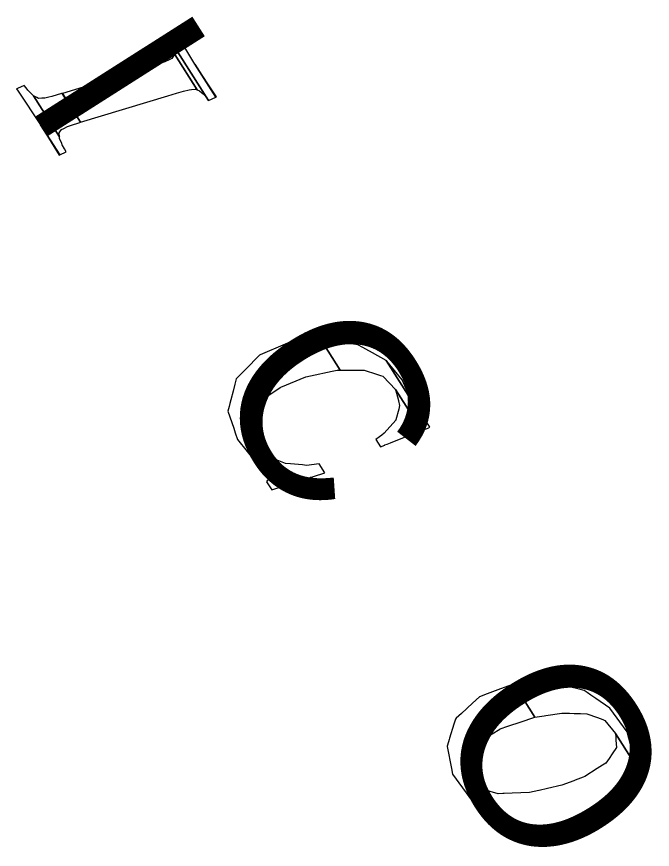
# Model space of a CAD drawing. Extents: x 3962991 to 3983549, y 181631 to 204078.
# Drawn here: x 3980730.3 to 3981071.8, y 189346.5 to 189793.9 of the extents above; entities that cross this region are included whole.
import ezdxf

# ---------------------------------------------------------------- set-up
doc = ezdxf.new("R2010")
doc.units = 0
for name, color, linetype in [('V-ANNO-MASK', 7, 'Continuous'), ('V-ANNO-MASK2', 7, 'Continuous'), ('V-RIVR-IDEN', 7, 'Continuous')]:
    doc.layers.add(name, color=color, linetype=linetype)

msp = doc.modelspace()

# ---------------------------------------------------------------- linework, layer by layer
at = {"layer": 'V-ANNO-MASK2'}
for points in [[(3980811.46, 189783.43), (3980811.44, 189783.41), (3980813.51, 189780.21), (3980833.42, 189748.91), (3980837.32, 189750.68), (3980826.07, 189768.37), (3980815.77, 189785.31), (3980815.39, 189785.16)], [(3980815.18, 189775.11), (3980815.17, 189773.47), (3980827.23, 189754.53), (3980828.58, 189754.03), (3980830.42, 189752.5), (3980830.95, 189752.05), (3980833.39, 189748.9), (3980833.42, 189748.91), (3980813.51, 189780.21), (3980813.59, 189780.03), (3980814.59, 189777.77), (3980815.18, 189776.46)], [(3980801.67, 189766.86), (3980754.83, 189752.66), (3980764.64, 189737.22), (3980811.55, 189751.34), (3980816.13, 189752.71), (3980819.9, 189753.8), (3980822.88, 189754.64), (3980824.21, 189754.75), (3980826.21, 189754.88), (3980827.23, 189754.51), (3980815.17, 189773.49), (3980814.73, 189772.94), (3980813.57, 189771.48), (3980812.51, 189770.94), (3980809.87, 189769.56), (3980806.19, 189768.35)], [(3980837.64, 189750.81), (3980826.07, 189768.37), (3980837.32, 189750.68)], [(3980730.32, 189755.11), (3980730.29, 189755.11), (3980731.15, 189753.81), (3980743.14, 189735.74), (3980753.43, 189719.57), (3980756.97, 189721.23), (3980756.02, 189722.89), (3980754.77, 189725.07), (3980754.51, 189725.72), (3980753.39, 189728.43), (3980753.31, 189729.35), (3980739.35, 189751.3), (3980737.95, 189752.71), (3980736.26, 189754.42), (3980735.33, 189755.64), (3980734.41, 189756.87), (3980734.33, 189756.82), (3980730.71, 189755.29)], [(3980741.06, 189750.42), (3980739.36, 189751.29), (3980753.31, 189729.35), (3980753.14, 189731.43), (3980753.5, 189731.93), (3980754.46, 189733.24), (3980755.69, 189733.85), (3980757.64, 189734.8), (3980759.2, 189735.34), (3980759.19, 189735.35), (3980764.26, 189737.1), (3980764.64, 189737.22), (3980754.82, 189752.67), (3980754.43, 189752.55), (3980749.21, 189751.05), (3980747.56, 189750.65), (3980745.35, 189750.11), (3980743.79, 189750.02), (3980742.08, 189749.89)], [(3980743.14, 189735.74), (3980753.05, 189719.38), (3980753.43, 189719.57)], [(3980847.73, 189570.36), (3980848.99, 189566.68), (3980854.13, 189560.3), (3980857.56, 189556.03), (3980862.24, 189552.85), (3980866.23, 189550.13), (3980868.15, 189549.32), (3980856.04, 189568.36), (3980855.86, 189571.42), (3980855.43, 189578.81), (3980857.19, 189581.35), (3980858.51, 189583.27), (3980861.65, 189587.76), (3980863.13, 189588.78), (3980871.8, 189594.63), (3980871.79, 189594.64), (3980872.2, 189594.9), (3980885.67, 189600.31), (3980888.13, 189600.85), (3980888.12, 189600.86), (3980899.82, 189603.42), (3980899.81, 189603.43), (3980902.5, 189604.01), (3980904.11, 189604.01), (3980893.38, 189620.89), (3980891.89, 189620.69), (3980889.05, 189620.36), (3980876.69, 189618.84), (3980874.48, 189617.9), (3980861.16, 189612.25), (3980860.71, 189612.05), (3980853.19, 189604.4), (3980851.91, 189603.08), (3980848.28, 189599.37), (3980847.54, 189596.51), (3980846.57, 189592.73), (3980845.34, 189587.95), (3980844.84, 189585.97), (3980844.43, 189584.41), (3980843.79, 189581.86), (3980846.89, 189572.81)], [(3980895.67, 189620.5), (3980893.39, 189620.88), (3980904.11, 189604.01), (3980906.16, 189604.01), (3980916.81, 189603.99), (3980917.03, 189603.92), (3980923.58, 189601.8), (3980925.75, 189601.1), (3980927.02, 189600.68), (3980927.12, 189600.58), (3980933.87, 189593.65), (3980942.47, 189580.12), (3980941.88, 189588.56), (3980928.79, 189609.15), (3980921.43, 189613.2), (3980917.84, 189615.18), (3980917.79, 189615.21), (3980916.23, 189616.07), (3980913.58, 189617.52), (3980907.75, 189618.5), (3980907.56, 189618.52)], [(3980929.1, 189608.77), (3980928.79, 189609.13), (3980941.88, 189588.56), (3980941.87, 189588.69), (3980937.45, 189598.69)], [(3980925.29, 189568.17), (3980923.22, 189566.63), (3980925.66, 189562.79), (3980928.1, 189563.75), (3980928.1, 189563.76), (3980929.39, 189564.26), (3980931.03, 189564.91), (3980939.53, 189568.25), (3980939.68, 189568.31), (3980943.84, 189569.95), (3980945.22, 189570.49), (3980946.03, 189570.8), (3980946.05, 189570.82), (3980941.86, 189577.4), (3980942.47, 189580.12), (3980933.87, 189593.65), (3980935.36, 189587.63), (3980935.38, 189587.54), (3980936.03, 189584.94), (3980935.52, 189583.03), (3980933.99, 189577.25), (3980933.89, 189577.13), (3980927.78, 189570.02), (3980926.38, 189569)], [(3980944.09, 189577.58), (3980941.86, 189577.4), (3980946.05, 189570.82), (3980947.92, 189571.56), (3980951.74, 189573.06), (3980951.8, 189573.08), (3980952.32, 189573.28), (3980949.33, 189577.98), (3980948.7, 189577.95), (3980948.63, 189577.94)], [(3980862.65, 189560.17), (3980856.04, 189568.36), (3980868.15, 189549.32), (3980870.06, 189548.51), (3980874.29, 189541.86), (3980874.6, 189541.95), (3980878.14, 189543.09), (3980880.95, 189543.99), (3980883.06, 189544.67), (3980888.05, 189546.27), (3980888.04, 189546.28), (3980889.8, 189546.84), (3980895.92, 189548.79), (3980892.85, 189553.63), (3980886, 189552.82), (3980883.75, 189553.03), (3980877.4, 189553.57), (3980874.71, 189553.8), (3980870.14, 189555.68), (3980864.35, 189558.06)], [(3980864.93, 189544.44), (3980864.46, 189544.05), (3980867.29, 189539.6), (3980867.89, 189539.8), (3980870.09, 189540.5), (3980871.97, 189541.11), (3980873.13, 189541.48), (3980874.29, 189541.86), (3980870.06, 189548.51), (3980869.13, 189547.77), (3980868.2, 189547.04), (3980866.7, 189545.83)], [(3980963.9, 189389.87), (3980964.47, 189386.99), (3980975.13, 189372.22), (3980984.07, 189366.34), (3980984.39, 189366.13), (3980972.02, 189385.58), (3980971.26, 189390.16), (3980970.86, 189392.59), (3980970.64, 189393.96), (3980974.09, 189399.6), (3980975.38, 189401.74), (3980975.74, 189402.31), (3980978.87, 189404.28), (3980985.7, 189408.55), (3980989.84, 189411.13), (3980989.96, 189411.17), (3980989.95, 189411.19), (3980994.17, 189412.63), (3981001.36, 189415.1), (3981008.03, 189417.38), (3981008.71, 189417.5), (3980997.32, 189435.41), (3980996.72, 189435.17), (3980990.16, 189432.72), (3980983.08, 189430.07), (3980978.94, 189428.51), (3980978.84, 189428.43), (3980975.21, 189425.06), (3980969.19, 189419.49), (3980966.44, 189416.93), (3980965.99, 189416.51), (3980965.13, 189413.69), (3980962.85, 189406.21), (3980962.64, 189405.52), (3980962.27, 189404.3), (3980961.57, 189402), (3980961.52, 189401.81)], [(3981002.57, 189435.68), (3980997.33, 189435.39), (3981008.71, 189417.5), (3981013.65, 189418.26), (3981014.56, 189418.41), (3981023.22, 189419.76), (3981027.28, 189419.63), (3981029.81, 189419.55), (3981029.81, 189419.56), (3981033.25, 189419.46), (3981036.52, 189419.34), (3981042.26, 189417.27), (3981045.16, 189416.2), (3981046.33, 189415.78), (3981051.99, 189408.68), (3981061.63, 189393.52), (3981062.09, 189395.17), (3981059.21, 189406.25), (3981058.32, 189409.69), (3981058.31, 189409.7), (3981048.91, 189422.45), (3981041.49, 189427.57), (3981038.8, 189429.42), (3981036.76, 189430.83), (3981035.17, 189431.91), (3981032.53, 189432.56), (3981027.3, 189433.83), (3981023.52, 189434.75), (3981019.54, 189435.71), (3981016.61, 189436.42), (3981012.75, 189436.22), (3981003.54, 189435.74)], [(3980978.11, 189379.39), (3980972.02, 189385.58), (3980984.38, 189366.14), (3980988.08, 189363.7), (3980990.06, 189362.4), (3980990.82, 189362.23), (3980999.07, 189360.32), (3980999.07, 189360.33), (3981002.19, 189359.6), (3981003.03, 189359.4), (3981008.17, 189358.22), (3981017.13, 189359.14), (3981022.56, 189359.7), (3981022.69, 189359.72), (3981027.51, 189360.21), (3981034.42, 189363.12), (3981040.84, 189365.8), (3981041.43, 189366.05), (3981045.71, 189367.84), (3981046.32, 189368.47), (3981052.08, 189374.37), (3981054.5, 189376.84), (3981056, 189378.37), (3981058.05, 189380.46), (3981059.01, 189383.98), (3981060.34, 189388.83), (3981061.01, 189391.27), (3981061.29, 189392.25), (3981061.63, 189393.52), (3981051.99, 189408.68), (3981052.11, 189406.69), (3981052.2, 189405.13), (3981052.44, 189401.25), (3981050.18, 189397.86), (3981048.54, 189395.41), (3981046.82, 189392.82), (3981045.05, 189391.7), (3981042.21, 189389.89), (3981035.44, 189385.58), (3981034.62, 189385.28), (3981030.25, 189383.63), (3981029.64, 189383.4), (3981023.1, 189380.93), (3981015.44, 189379.2), (3981010.95, 189378.18), (3981010.82, 189378.15), (3981005.78, 189376.99), (3980996.44, 189376.65), (3980992.16, 189376.5), (3980991.46, 189376.46), (3980988.87, 189376.36), (3980980.29, 189378.79), (3980979.5, 189379)]]:
    msp.add_lwpolyline(points, close=True, dxfattribs=at)

# ---------------------------------------------------------------- texts
at = {"layer": 'V-ANNO-MASK'}
for s, p in [('I', (3980733.68, 189750.62)), ('C', (3980831.25, 189598.52)), ('O', (3980949.84, 189413.56))]:
    msp.add_text(s, height=100, rotation=302.457, dxfattribs=at).set_placement(p)
at = {"layer": 'V-RIVR-IDEN'}
for s, p in [('I', (3980733.68, 189750.62)), ('C', (3980831.25, 189598.52)), ('O', (3980949.84, 189413.56))]:
    msp.add_text(s, height=100, rotation=302.457, dxfattribs=at).set_placement(p)

doc.saveas('drawing.dxf')
